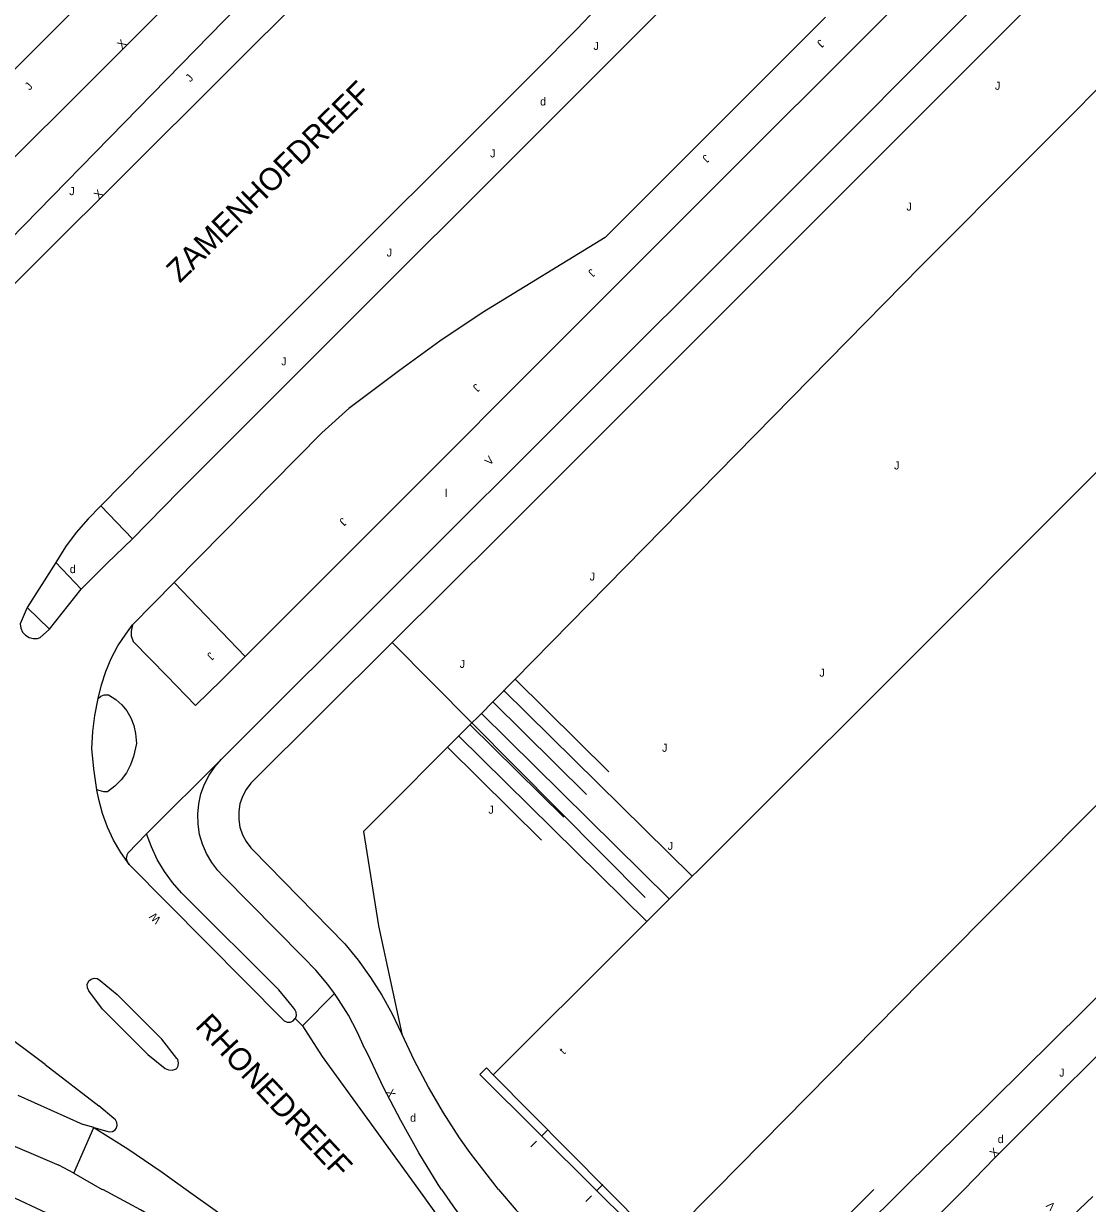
# Model space of a CAD drawing. Extents: x 134999 to 136502, y 457398 to 459002.
# Drawn here: x 136257.6 to 136324, y 458199.1 to 458272.8 of the extents above; entities that cross this region are included whole.
import ezdxf

# ---------------------------------------------------------------- set-up
doc = ezdxf.new("R2010")
doc.units = 0
for name, color, linetype in [('RI_DGTB_18', 7, 'Continuous'), ('RI_DGTB_29', 7, 'Continuous'), ('RI_DGTB_30', 7, 'Continuous'), ('RI_DGTB_31', 7, 'Continuous'), ('RI_DGTB_37', 7, 'Continuous'), ('RI_DGTB_43', 7, 'Continuous'), ('RI_DGTB_48', 7, 'Continuous'), ('RI_DGTB_53', 7, 'Continuous'), ('RI_DGTB_54', 7, 'Continuous'), ('RI_DGTB_58', 7, 'Continuous')]:
    doc.layers.add(name, color=color, linetype=linetype)

msp = doc.modelspace()

# ---------------------------------------------------------------- linework, layer by layer
at = {"layer": 'RI_DGTB_18'}
for p, q in [((136288.261, 458231.888), (136294.137, 458226.09)), ((136287.559, 458231.176), (136299.309, 458219.581)), ((136286.857, 458230.464), (136292.732, 458224.667)), ((136286.154, 458229.752), (136297.905, 458218.157)), ((136285.452, 458229.041), (136291.327, 458223.243)), ((136284.749, 458228.329), (136296.5, 458216.734)), ((136284.047, 458227.617), (136289.922, 458221.819))]:
    msp.add_line(p, q, dxfattribs=at)
for points in [[(136400.005, 458344.412), (136368.118, 458312.332), (136313.652, 458257.688), (136285.921, 458229.478), (136285.581, 458229.138)], [(136285.581, 458229.138), (136278.803, 458222.352), (136279.736, 458216.464), (136281.193, 458209.71)]]:
    msp.add_lwpolyline(points, dxfattribs=at)
at = {"layer": 'RI_DGTB_30'}
for p, q in [((136290.322, 458203.728), (136289.969, 458203.373)), ((136289.616, 458203.019), (136289.263, 458202.665)), ((136293.756, 458200.303), (136293.403, 458199.949)), ((136293.05, 458199.595), (136292.697, 458199.241))]:
    msp.add_line(p, q, dxfattribs=at)
at = {"layer": 'RI_DGTB_48'}
for p, q in [((136280.594, 458234.156), (136285.581, 458229.138)), ((136285.581, 458229.138), (136296.41, 458218.24))]:
    msp.add_line(p, q, dxfattribs=at)
at = {"layer": 'RI_DGTB_53'}
for p, q in [((136423.292, 458309.617), (136312.474, 458200)), ((136262.399, 458242.697), (136265.121, 458245.462)), ((136267.292, 458243.609), (136264.375, 458240.632)), ((136264.375, 458240.632), (136262.399, 458242.697)), ((136259.578, 458239.159), (136257.796, 458236.347)), ((136261.176, 458237.491), (136259.578, 458239.159)), ((136259.185, 458235), (136261.176, 458237.491)), ((136264.388, 458235.256), (136266.991, 458237.899)), ((136266.991, 458237.899), (136271.41, 458233.281)), ((136259.185, 458235), (136257.796, 458236.347)), ((136266.53, 458232.07), (136264.421, 458234.227)), ((136265.26, 458222.2), (136269.94, 458226.88)), ((136264.16, 458220.3), (136264.036, 458220.476)), ((136266.202, 458209.375), (136263.418, 458212.173)), ((136262.511, 458211.247), (136265.328, 458208.424)), ((136274.99, 458210.21), (136276.224, 458208.301)), ((136258.926, 458207.794), (136262.276, 458205.227)), ((136257.223, 458205.882), (136261.29, 458204.061)), ((136260.72, 458201.022), (136261.964, 458203.864)), ((136312.474, 458200), (136299.671, 458187.336))]:
    msp.add_line(p, q, dxfattribs=at)
for points in [[(136271.41, 458233.281), (136300.71, 458262.6), (136331.66, 458293.49), (136332.831, 458294.692), (136334.494, 458296.496), (136336.098, 458298.354), (136337.64, 458300.263), (136339.119, 458302.221), (136340.534, 458304.226), (136341.882, 458306.277), (136343.163, 458308.37), (136344.375, 458310.504), (136345.517, 458312.676), (136346.588, 458314.885), (136347.586, 458317.127), (136348.51, 458319.4), (136348.933, 458320.574), (136349.663, 458322.747), (136350.316, 458324.944), (136350.892, 458327.163), (136351.39, 458329.4), (136352.08, 458335.07), (136352.3, 458337.6)], [(136324.17, 458308.93), (136314.91, 458299.73), (136314.606, 458299.44), (136313.076, 458297.916), (136311.604, 458296.337), (136310.191, 458294.704), (136308.84, 458293.02), (136308.03, 458291.76), (136305.974, 458288.893), (136303.822, 458286.029), (136301.607, 458283.215), (136299.33, 458280.45), (136296.991, 458277.737), (136294.592, 458275.077), (136292.135, 458272.47), (136289.62, 458269.92)], [(136291.96, 458268.26), (136302.84, 458279.14), (136305.897, 458282.186), (136310.822, 458287.185), (136315.69, 458292.24), (136316.85, 458293.56), (136318.173, 458295.022), (136320.702, 458297.904), (136323.17, 458300.839), (136325.577, 458303.825)], [(136283.441, 458303.361), (136286.931, 458299.851), (136255.781, 458268.731), (136252.318, 458272.258)], [(136342.933, 458301.367), (136341.709, 458299.674), (136340.227, 458297.759), (136338.682, 458295.894), (136337.076, 458294.081), (136335.411, 458292.322), (136303.2, 458260.06), (136269.94, 458226.88)], [(136290.563, 458300.846), (136290.624, 458300.606), (136290.704, 458300.052), (136290.705, 458299.492), (136290.626, 458298.938), (136290.469, 458298.401), (136290.237, 458297.892), (136289.935, 458297.42), (136289.569, 458296.997), (136252.844, 458260.32), (136252.269, 458259.693), (136248.41, 458255.913), (136247.986, 458255.538), (136247.513, 458255.227), (136247.002, 458254.986), (136246.461, 458254.819), (136245.902, 458254.729), (136245.337, 458254.72), (136244.775, 458254.79), (136244.229, 458254.938), (136243.709, 458255.162), (136243.227, 458255.457), (136242.791, 458255.816), (136241.979, 458256.615)], [(136251.323, 458253.816), (136271.879, 458274.835), (136281.406, 458284.106), (136288.574, 458291.23), (136289.005, 458291.731), (136289.32, 458291.779), (136289.375, 458291.73), (136289.481, 458291.565), (136289.512, 458291.371), (136289.464, 458291.181)], [(136307.67, 458273.21), (136293.9, 458259.463), (136286.215, 458254.756), (136283.585, 458252.97), (136281.052, 458251.158), (136277.895, 458248.767), (136276.197, 458247.263), (136266.991, 458237.899)], [(136262.399, 458242.697), (136261.604, 458241.893), (136260.868, 458241.035), (136260.194, 458240.127), (136259.578, 458239.159)], [(136264.375, 458240.632), (136262.772, 458239.084), (136261.176, 458237.491)], [(136257.796, 458236.347), (136257.363, 458235.318), (136257.398, 458235.052), (136257.51, 458234.808), (136257.689, 458234.608), (136257.918, 458234.468), (136258.178, 458234.403), (136258.446, 458234.416), (136258.604, 458234.463), (136259.185, 458235)], [(136262.237, 458230.652), (136262.432, 458231.515), (136262.703, 458232.356), (136263.048, 458233.168), (136263.466, 458233.947), (136263.953, 458234.684), (136264.388, 458235.256)], [(136264.388, 458235.256), (136264.288, 458234.859), (136264.3, 458234.582), (136264.421, 458234.227)], [(136269.96, 458231.83), (136271.41, 458233.281)], [(136269.96, 458231.83), (136268.32, 458230.23), (136266.53, 458232.07)], [(136261.845, 458227.541), (136261.894, 458228.597), (136262.021, 458229.608), (136262.237, 458230.652)], [(136262.237, 458230.652), (136262.399, 458230.804), (136262.602, 458230.888), (136262.873, 458230.897)], [(136262.873, 458230.897), (136263.329, 458230.606), (136263.707, 458230.271), (136264.027, 458229.881), (136264.282, 458229.445), (136264.465, 458228.974), (136264.571, 458228.481), (136264.62, 458227.859)], [(136264.62, 458227.859), (136264.449, 458227.038), (136264.258, 458226.513), (136263.993, 458226.021), (136263.662, 458225.572), (136263.27, 458225.175), (136262.82, 458224.834)], [(136262.157, 458224.958), (136261.953, 458226.276), (136261.845, 458227.541)], [(136276.987, 458212.227), (136276.572, 458212.799), (136275.826, 458213.691), (136275.02, 458214.53), (136270.07, 458219.55), (136269.716, 458219.916), (136269.326, 458220.422), (136269.002, 458220.972), (136268.75, 458221.559), (136268.573, 458222.173), (136268.474, 458222.804), (136268.455, 458223.442), (136268.515, 458224.078), (136268.654, 458224.701), (136268.871, 458225.302), (136269.16, 458225.872), (136269.518, 458226.4), (136269.94, 458226.88)], [(136264.036, 458220.476), (136263.641, 458221.036), (136263.189, 458221.816), (136262.807, 458222.633), (136262.5, 458223.48), (136262.269, 458224.351), (136262.157, 458224.958)], [(136262.82, 458224.834), (136262.593, 458224.823), (136262.157, 458224.958)], [(136265.26, 458222.2), (136264.08, 458221), (136264.018, 458220.876), (136263.989, 458220.67), (136264.036, 458220.476)], [(136274.536, 458210.664), (136274.551, 458210.681), (136274.615, 458210.868), (136274.601, 458211.065), (136274.51, 458211.24), (136274.45, 458211.31), (136274.193, 458211.65), (136273.51, 458212.46), (136267.62, 458218.34), (136267.449, 458218.513), (136266.878, 458219.163), (136266.37, 458219.862), (136265.928, 458220.606), (136265.557, 458221.388), (136265.26, 458222.2)], [(136264.036, 458220.476), (136264.038, 458220.468), (136264.16, 458220.3)], [(136264.16, 458220.3), (136273.78, 458210.58), (136273.859, 458210.517), (136274.043, 458210.445), (136274.24, 458210.451), (136274.419, 458210.534), (136274.536, 458210.664)], [(136276.987, 458212.227), (136274.99, 458210.21)], [(136278.91, 458208.75), (136278.896, 458208.785), (136278.42, 458209.846), (136277.872, 458210.872), (136277.255, 458211.858), (136276.987, 458212.227)], [(136274.99, 458210.21), (136274.536, 458210.664)], [(136276.224, 458208.301), (136282.237, 458200)], [(136243.071, 458200), (136247.177, 458204.124), (136247.565, 458204.504), (136248.004, 458204.823), (136248.485, 458205.075), (136248.998, 458205.253), (136249.532, 458205.354), (136250.074, 458205.375), (136250.614, 458205.317), (136251.14, 458205.18), (136251.528, 458205.022), (136259.774, 458201.511)], [(136261.964, 458203.864), (136264.09, 458202.527), (136266.172, 458201.123), (136267.74, 458200)], [(136267.74, 458200), (136269.841, 458198.484), (136271.568, 458197.093)], [(136282.237, 458200), (136284.336, 458197.101)]]:
    msp.add_lwpolyline(points, dxfattribs=at)
at = {"layer": 'RI_DGTB_54'}
for p, q in [((136258.926, 458207.794), (136254.246, 458211.28)), ((136261.964, 458203.864), (136261.29, 458204.061)), ((136260.72, 458201.022), (136259.774, 458201.511)), ((136260.72, 458201.022), (136262.476, 458200)), ((136322.278, 458197.567), (136324.359, 458199.552))]:
    msp.add_line(p, q, dxfattribs=at)
for points in [[(136403.081, 458356.551), (136388.079, 458341.701), (136375.438, 458329.015), (136336.16, 458289.759), (136320.522, 458274.035), (136287.358, 458240.89), (136280.594, 458234.156)], [(136419.28, 458302.911), (136415.257, 458298.945), (136405.674, 458289.327), (136395.388, 458279.109), (136386.76, 458270.421), (136375.874, 458259.516), (136351.131, 458234.816), (136338.45, 458222.131), (136318.253, 458201.98), (136316.336, 458200)], [(136252.711, 458252.322), (136275.61, 458275.111), (136282.202, 458281.637), (136285.412, 458285.201), (136286.358, 458286.428)], [(136289.62, 458269.92), (136273.834, 458254.168), (136265.121, 458245.462)], [(136291.96, 458268.26), (136274.69, 458251.009), (136267.292, 458243.609)], [(136280.594, 458234.156), (136271.775, 458225.375), (136271.478, 458224.983), (136271.248, 458224.548), (136271.091, 458224.082), (136271.012, 458223.597), (136271.013, 458223.105), (136271.093, 458222.62), (136271.251, 458222.154), (136271.482, 458221.72), (136271.78, 458221.329), (136271.901, 458221.202), (136277.636, 458215.341), (136278.474, 458214.316), (136279.249, 458213.243), (136279.958, 458212.125), (136280.598, 458210.966), (136281.166, 458209.771), (136281.193, 458209.71)], [(136262.511, 458211.247), (136261.641, 458212.402), (136261.558, 458212.592), (136261.552, 458212.799), (136261.625, 458212.992), (136261.641, 458213.017), (136261.791, 458213.14), (136261.977, 458213.193), (136262.17, 458213.167), (136262.335, 458213.066), (136262.365, 458213.036), (136263.418, 458212.173)], [(136265.328, 458208.424), (136266.422, 458207.548), (136266.629, 458207.457), (136266.855, 458207.443), (136267.071, 458207.508), (136267.139, 458207.548), (136267.236, 458207.719), (136267.258, 458207.914), (136267.201, 458208.102), (136267.152, 458208.176), (136266.202, 458209.375)], [(136287.251, 458200), (136285.462, 458202.29), (136284.809, 458203.227), (136283.801, 458204.788), (136282.862, 458206.391), (136281.992, 458208.032), (136281.193, 458209.71)], [(136283.674, 458200), (136283.468, 458200.297), (136282.264, 458202.277), (136281.13, 458204.297), (136280.065, 458206.355), (136279.073, 458208.448), (136278.91, 458208.75)], [(136261.964, 458203.864), (136262.766, 458203.629), (136262.951, 458203.585), (136263.138, 458203.619), (136263.294, 458203.727), (136263.35, 458203.8), (136263.413, 458203.983), (136263.398, 458204.177), (136263.306, 458204.348), (136263.212, 458204.434), (136262.276, 458205.227)], [(136256.09, 458199.888), (136259.594, 458198.258), (136260.708, 458197.735), (136262.508, 458196.817), (136264.271, 458195.83), (136265.993, 458194.773), (136267.672, 458193.649)], [(136286.237, 458180.887), (136278.624, 458188.436), (136277.257, 458189.738), (136275.413, 458191.396), (136273.518, 458192.994), (136271.571, 458194.53), (136269.465, 458195.935), (136267.19, 458197.359), (136264.874, 458198.714), (136262.518, 458200)], [(136283.674, 458200), (136284.528, 458198.771), (136285.429, 458197.577), (136286.884, 458195.663), (136288.978, 458193.021), (136291.135, 458190.428), (136294.01, 458187.112)], [(136287.251, 458200), (136288.348, 458198.694), (136289.504, 458197.44), (136289.96, 458196.977), (136298.832, 458188.184)], [(136298.832, 458188.184), (136310.683, 458200)], [(136305.217, 458188.868), (136316.336, 458200)]]:
    msp.add_lwpolyline(points, dxfattribs=at)
at = {"layer": 'RI_DGTB_58'}
for p, q in [((136286.912, 458207.163), (136294.017, 458200)), ((136294.017, 458200), (136297.421, 458196.568)), ((136300.825, 458200), (136297.421, 458196.568))]:
    msp.add_line(p, q, dxfattribs=at)
for points in [[(136408.138, 458354.746), (136409.395, 458355.993), (136428.904, 458336.377), (136429.352, 458335.856), (136429.735, 458335.287), (136430.051, 458334.677), (136430.293, 458334.035), (136430.459, 458333.368), (136430.546, 458332.687), (136430.554, 458332.001), (136430.481, 458331.318), (136430.33, 458330.648), (136430.102, 458330.001), (136429.801, 458329.384), (136429.429, 458328.806), (136428.993, 458328.276), (136428.842, 458328.118), (136363.262, 458262.632), (136345.878, 458245.224), (136331.268, 458230.684), (136313.682, 458213.054), (136300.825, 458200)], [(136400.005, 458344.412), (136407.58, 458336.827), (136408.051, 458336.284), (136408.459, 458335.692), (136408.799, 458335.059), (136409.066, 458334.392), (136409.258, 458333.699), (136409.371, 458332.989), (136409.405, 458332.271), (136409.359, 458331.554), (136409.233, 458330.846), (136409.03, 458330.157), (136408.752, 458329.494), (136408.401, 458328.866), (136407.983, 458328.281), (136407.615, 458327.861), (136390.875, 458311.213), (136312.115, 458232.303), (136286.912, 458207.163)], [(136293.296, 458200), (136286.066, 458207.178), (136286.484, 458207.594), (136286.912, 458207.163)], [(136293.296, 458200), (136297.459, 458195.867), (136297.81, 458196.176), (136297.421, 458196.568)]]:
    msp.add_lwpolyline(points, dxfattribs=at)

# ---------------------------------------------------------------- texts
at = {"layer": 'RI_DGTB_29'}
for p in [(136289.84, 458267.702), (136260.46, 458238.491), (136281.717, 458204.225), (136318.427, 458202.889)]:
    msp.add_text('d', height=0.5, dxfattribs=at).set_placement(p)
at = {"layer": 'RI_DGTB_30'}
for s, height, rotation, p in [('X', 0.5, 45.27026, (136263.718, 458271.217)), ('X', 0.499, 44.95189, (136262.267, 458261.83)), ('V', 0.5, 47.60231, (136286.698, 458245.189)), ('W', 0.5, 135, (136266.191, 458216.891)), ('X', 0.5, 296.83136, (136280.196, 458206.093)), ('X', 0.5, 44.55646, (136318.221, 458201.97)), ('V', 0.499, 134.9266, (136322.073, 458198.983))]:
    msp.add_text(s, height=height, rotation=rotation, dxfattribs=at).set_placement(p)
at = {"layer": 'RI_DGTB_31'}
for p in [(136293.174, 458271.172), (136318.256, 458268.682), (136286.722, 458264.456), (136312.727, 458261.139), (136280.257, 458258.267), (136311.951, 458244.967), (136292.935, 458238.03), (136284.814, 458232.573), (136307.289, 458232.024), (136297.456, 458227.333), (136286.611, 458223.461), (136297.812, 458221.207), (136322.269, 458207.043)]:
    msp.add_text('J', height=0.5, dxfattribs=at).set_placement(p)
for rotation, p in [(225.16317, (136307.321, 458271.862)), (47.11516, (136267.994, 458269.134)), (47.11516, (136257.956, 458268.616)), (225.16317, (136300.156, 458264.677)), (359.99963, (136260.43, 458262.1)), (225.16317, (136293.023, 458257.537)), (359.99965, (136273.67, 458251.47)), (225.16317, (136285.821, 458250.358)), (225.16317, (136277.48, 458241.987)), (225.16317, (136269.215, 458233.597))]:
    msp.add_text('J', height=0.5, rotation=rotation, dxfattribs=at).set_placement(p)
at = {"layer": 'RI_DGTB_37'}
for s, rotation, p in [('ZAMENHOFDREEF', 44.35505, (136267.334, 458256.574)), ('RHONEDREEF', 313.13851, (136268.236, 458210.157))]:
    msp.add_text(s, height=1.4, rotation=rotation, dxfattribs=at).set_placement(p)
at = {"layer": 'RI_DGTB_43'}
for s, rotation, p in [('l', 359.99965, (136283.89, 458243.24)), ('t', 44.94932, (136291.336, 458208.397))]:
    msp.add_text(s, height=0.5, rotation=rotation, dxfattribs=at).set_placement(p)

doc.saveas('drawing.dxf')
